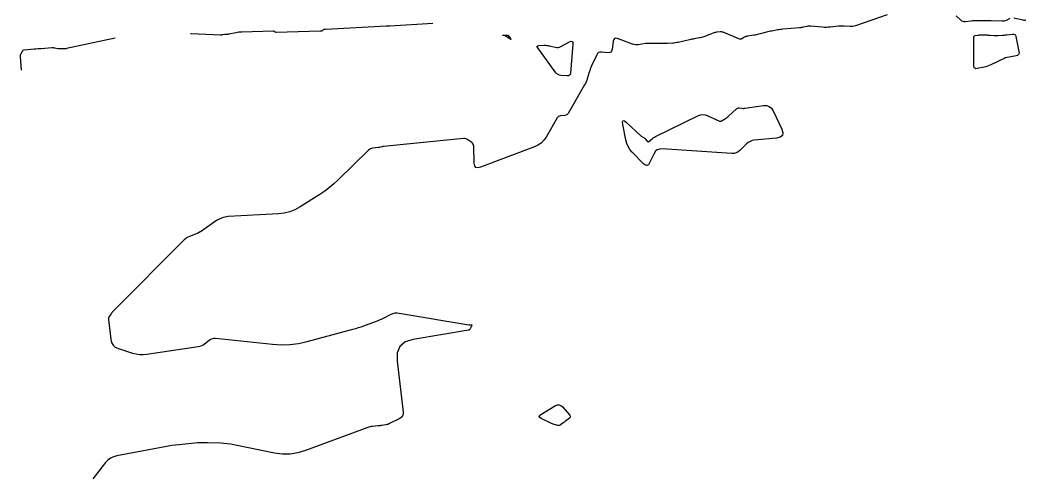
# Model space of a CAD drawing. Extents: x 1768942 to 1774819, y 723037 to 732099.
# Drawn here: x 1768943.4 to 1769224.4, y 731674 to 731802.3 of the extents above; entities that cross this region are included whole.
import ezdxf

# ---------------------------------------------------------------- set-up
doc = ezdxf.new("R2010")
doc.units = 0
doc.layers.add('R_Contours', color=7, linetype='Continuous')

msp = doc.modelspace()

# ---------------------------------------------------------------- linework, layer by layer
at = {"layer": 'R_Contours'}
for points in [[(1769185.68, 731803.74), (1769176.86, 731800.66), (1769176.48, 731800.54), (1769176.09, 731800.47), (1769175.69, 731800.44), (1769175.29, 731800.45), (1769173.67, 731800.57), (1769173.26, 731800.59), (1769172.86, 731800.59), (1769172.45, 731800.57), (1769172.05, 731800.54), (1769169.73, 731800.29), (1769169.21, 731800.24), (1769168.69, 731800.23), (1769168.16, 731800.23), (1769167.64, 731800.27), (1769164.24, 731800.57), (1769163.98, 731800.59), (1769163.72, 731800.58), (1769163.47, 731800.55), (1769163.21, 731800.5), (1769162.19, 731800.26), (1769161.93, 731800.2), (1769161.68, 731800.15), (1769161.42, 731800.12), (1769161.16, 731800.09), (1769156.53, 731799.7), (1769156.14, 731799.66), (1769155.76, 731799.62), (1769155.37, 731799.56), (1769154.99, 731799.49), (1769153.46, 731799.21), (1769153.07, 731799.13), (1769152.69, 731799.05), (1769152.31, 731798.96), (1769151.94, 731798.86), (1769149.83, 731798.3), (1769149.47, 731798.21), (1769149.11, 731798.13), (1769148.75, 731798.06), (1769148.39, 731798), (1769146.63, 731797.74), (1769146.41, 731797.7), (1769146.21, 731797.64), (1769146, 731797.56), (1769145.81, 731797.47), (1769145.03, 731797.05), (1769144.84, 731796.97), (1769144.64, 731796.94), (1769144.44, 731796.95), (1769144.24, 731797.01), (1769139.87, 731798.84), (1769139.65, 731798.92), (1769139.42, 731798.97), (1769139.19, 731798.98), (1769138.96, 731798.97), (1769138.01, 731798.85), (1769137.78, 731798.81), (1769137.55, 731798.76), (1769137.32, 731798.7), (1769137.09, 731798.62), (1769134.41, 731797.62), (1769134.09, 731797.51), (1769133.76, 731797.42), (1769133.43, 731797.33), (1769133.1, 731797.27), (1769131.76, 731797.02), (1769131.42, 731796.96), (1769131.09, 731796.9), (1769130.76, 731796.83), (1769130.43, 731796.75), (1769127.29, 731796.03), (1769126.92, 731795.95), (1769126.55, 731795.89), (1769126.17, 731795.85), (1769125.8, 731795.82), (1769124.29, 731795.73), (1769123.91, 731795.71), (1769123.54, 731795.7), (1769123.16, 731795.7), (1769122.78, 731795.7), (1769120.62, 731795.72), (1769120.42, 731795.72), (1769120.22, 731795.73), (1769120.01, 731795.73), (1769119.81, 731795.73), (1769118.99, 731795.74), (1769118.78, 731795.74), (1769118.58, 731795.73), (1769118.38, 731795.71), (1769118.18, 731795.69), (1769116.13, 731795.39), (1769115.72, 731795.35), (1769115.32, 731795.37), (1769114.93, 731795.44), (1769114.53, 731795.55), (1769110.34, 731797.07), (1769109.87, 731797.17), (1769109.52, 731797.08), (1769109.27, 731796.81), (1769109.14, 731796.35), (1769108.79, 731794), (1769108.67, 731793.6), (1769108.45, 731793.32), (1769108.13, 731793.17), (1769107.71, 731793.15), (1769105.83, 731793.32), (1769105.39, 731793.31), (1769105.03, 731793.17), (1769104.73, 731792.92), (1769104.5, 731792.55), (1769103.09, 731789.43), (1769102.9, 731789), (1769102.72, 731788.56), (1769102.57, 731788.12), (1769102.42, 731787.67), (1769101.87, 731785.87), (1769101.72, 731785.42), (1769101.54, 731784.99), (1769101.34, 731784.57), (1769101.12, 731784.15), (1769096.49, 731776.19), (1769096.32, 731775.96), (1769096.11, 731775.78), (1769095.87, 731775.67), (1769095.59, 731775.61), (1769094.39, 731775.49), (1769094.11, 731775.43), (1769093.87, 731775.32), (1769093.66, 731775.14), (1769093.49, 731774.91), (1769090.36, 731769.57), (1769089.72, 731768.66), (1769088.96, 731767.9), (1769088.09, 731767.29), (1769087.09, 731766.81), (1769072.01, 731761.13), (1769071.27, 731760.96), (1769070.74, 731761.1), (1769070.41, 731761.54), (1769070.28, 731762.29), (1769070.16, 731766.98), (1769070.11, 731767.29), (1769070.01, 731767.58), (1769069.83, 731767.83), (1769069.59, 731768.04), (1769068.51, 731768.83), (1769068.23, 731768.99), (1769067.94, 731769.11), (1769067.63, 731769.16), (1769067.3, 731769.15), (1769044.88, 731766.91), (1769044.79, 731766.9), (1769044.7, 731766.89), (1769044.6, 731766.88), (1769044.51, 731766.86), (1769044.03, 731766.78), (1769043.99, 731766.77), (1769043.95, 731766.76), (1769043.91, 731766.75), (1769043.87, 731766.74), (1769043.72, 731766.68), (1769043.68, 731766.66), (1769043.64, 731766.65), (1769043.6, 731766.64), (1769043.56, 731766.64), (1769041.83, 731766.42), (1769041.53, 731766.36), (1769041.26, 731766.26), (1769041.01, 731766.11), (1769040.78, 731765.92), (1769032.25, 731757.61), (1769031.05, 731756.5), (1769029.8, 731755.45), (1769028.49, 731754.47), (1769027.14, 731753.56), (1769021.6, 731750.05), (1769020.18, 731749.27), (1769018.71, 731748.69), (1769017.16, 731748.3), (1769015.56, 731748.11), (1769001.5, 731747.33), (1769000.63, 731747.22), (1768999.8, 731747), (1768999.01, 731746.66), (1768998.26, 731746.21), (1768994.08, 731743.27), (1768993.98, 731743.2), (1768993.89, 731743.14), (1768993.79, 731743.09), (1768993.68, 731743.04), (1768993.27, 731742.83), (1768993.17, 731742.79), (1768993.07, 731742.74), (1768992.96, 731742.69), (1768992.86, 731742.65), (1768990.67, 731741.77), (1768990.28, 731741.59), (1768989.92, 731741.37), (1768989.58, 731741.12), (1768989.26, 731740.84), (1768969.39, 731720.91), (1768969.22, 731720.74), (1768969.07, 731720.56), (1768968.93, 731720.38), (1768968.79, 731720.18), (1768968.27, 731719.4), (1768968.16, 731719.2), (1768968.09, 731718.99), (1768968.06, 731718.77), (1768968.06, 731718.54), (1768968.7, 731713.06), (1768968.92, 731712.15), (1768969.35, 731711.42), (1768969.99, 731710.86), (1768970.84, 731710.47), (1768974.82, 731709.2), (1768975.81, 731708.95), (1768976.8, 731708.81), (1768977.81, 731708.79), (1768978.82, 731708.88), (1768993.12, 731711), (1768993.58, 731711.1), (1768994.01, 731711.25), (1768994.42, 731711.45), (1768994.81, 731711.71), (1768996.32, 731712.86), (1768996.7, 731713.11), (1768997.12, 731713.27), (1768997.55, 731713.35), (1768998.01, 731713.34), (1769013.88, 731711.65), (1769016.33, 731711.5), (1769018.77, 731711.58), (1769021.19, 731711.88), (1769023.58, 731712.42), (1769036.4, 731715.89), (1769037.16, 731716.11), (1769037.91, 731716.34), (1769038.66, 731716.58), (1769039.4, 731716.83), (1769042.72, 731718.01), (1769043.29, 731718.22), (1769043.84, 731718.45), (1769044.39, 731718.7), (1769044.93, 731718.96), (1769047.07, 731720.05), (1769047.61, 731720.27), (1769048.17, 731720.41), (1769048.74, 731720.45), (1769049.33, 731720.39), (1769068.73, 731717.07), (1769068.83, 731717.06), (1769068.92, 731717.05), (1769069.02, 731717.04), (1769069.11, 731717.05), (1769069.49, 731717.07), (1769069.57, 731717.06), (1769069.61, 731717.03), (1769069.62, 731716.98), (1769069.6, 731716.9), (1769069.41, 731716.5), (1769069.37, 731716.41), (1769069.32, 731716.32), (1769069.27, 731716.23), (1769069.22, 731716.14), (1769069.02, 731715.79), (1769068.97, 731715.71), (1769068.9, 731715.65), (1769068.81, 731715.61), (1769068.72, 731715.58), (1769053.22, 731713), (1769051.01, 731712.3), (1769049.52, 731711.07), (1769048.76, 731709.29), (1769048.71, 731706.98), (1769050.43, 731692.73), (1769050.43, 731692.15), (1769050.27, 731691.66), (1769049.95, 731691.25), (1769049.47, 731690.92), (1769046.61, 731689.48), (1769046.36, 731689.37), (1769046.1, 731689.27), (1769045.83, 731689.2), (1769045.56, 731689.15), (1769044.46, 731688.97), (1769044.19, 731688.93), (1769043.91, 731688.9), (1769043.64, 731688.87), (1769043.36, 731688.84), (1769041.85, 731688.7), (1769041.51, 731688.66), (1769041.18, 731688.59), (1769040.85, 731688.51), (1769040.52, 731688.4), (1769023.13, 731681.95), (1769021.01, 731681.32), (1769018.87, 731680.99), (1769016.7, 731680.98), (1769014.5, 731681.27), (1769003.08, 731683.55), (1769002.17, 731683.71), (1769001.26, 731683.84), (1769000.35, 731683.93), (1768999.43, 731683.99), (1768995.74, 731684.14), (1768994.82, 731684.16), (1768993.9, 731684.15), (1768992.99, 731684.1), (1768992.07, 731684.02), (1768987.82, 731683.58), (1768986.81, 731683.47), (1768985.8, 731683.33), (1768984.79, 731683.17), (1768983.79, 731683), (1768970.37, 731680.48), (1768969.47, 731680.23), (1768968.65, 731679.84), (1768967.92, 731679.29), (1768967.27, 731678.61), (1768963.68, 731674.04)], [(1769219.98, 731802.7), (1769218.91, 731802.17), (1769218.64, 731802.06), (1769218.36, 731801.98), (1769218.08, 731801.93), (1769217.79, 731801.93), (1769214.76, 731802.02), (1769214.27, 731802.03), (1769213.78, 731802.04), (1769213.3, 731802.05), (1769212.81, 731802.05), (1769210.67, 731802.06), (1769210.28, 731802.06), (1769209.9, 731802.04), (1769209.51, 731802.01), (1769209.13, 731801.97), (1769207.59, 731801.78), (1769207.22, 731801.78), (1769206.87, 731801.85), (1769206.55, 731801.99), (1769206.25, 731802.22), (1769204.92, 731803.47)], [(1769224.43, 731802.27), (1769224.25, 731802.2), (1769224.07, 731802.17), (1769223.89, 731802.17), (1769223.7, 731802.2), (1769221.09, 731802.83)], [(1769058.74, 731801.28), (1769046.69, 731800.6), (1769046.66, 731800.6), (1769046.64, 731800.6), (1769046.62, 731800.6), (1769046.59, 731800.6), (1769046.5, 731800.6), (1769046.47, 731800.6), (1769046.45, 731800.6), (1769046.43, 731800.6), (1769046.4, 731800.59), (1769046.31, 731800.59), (1769046.29, 731800.59), (1769046.26, 731800.59), (1769046.24, 731800.59), (1769046.22, 731800.58), (1769046.09, 731800.58), (1769046.06, 731800.58), (1769046.03, 731800.58), (1769046, 731800.58), (1769045.97, 731800.58), (1769045.83, 731800.58), (1769045.8, 731800.58), (1769045.77, 731800.58), (1769045.73, 731800.58), (1769045.7, 731800.58), (1769028.83, 731799.67), (1769028.76, 731799.66), (1769028.69, 731799.66), (1769028.62, 731799.66), (1769028.55, 731799.65), (1769028.26, 731799.64), (1769028.19, 731799.63), (1769028.13, 731799.61), (1769028.07, 731799.57), (1769028.02, 731799.53), (1769027.74, 731799.21), (1769027.71, 731799.19), (1769027.67, 731799.17), (1769027.64, 731799.16), (1769027.6, 731799.16), (1769027.43, 731799.17), (1769027.39, 731799.17), (1769027.34, 731799.17), (1769027.3, 731799.17), (1769027.26, 731799.17), (1769014.94, 731798.79), (1769014.86, 731798.79), (1769014.78, 731798.81), (1769014.71, 731798.84), (1769014.64, 731798.88), (1769014.36, 731799.08), (1769014.29, 731799.12), (1769014.22, 731799.15), (1769014.14, 731799.17), (1769014.06, 731799.18), (1769005.3, 731798.91), (1769004.92, 731798.89), (1769004.54, 731798.85), (1769004.16, 731798.8), (1769003.78, 731798.73), (1769001.63, 731798.29), (1769001.58, 731798.28), (1769001.53, 731798.28), (1769001.48, 731798.27), (1769001.44, 731798.27), (1769001.24, 731798.27), (1769001.2, 731798.27), (1769001.15, 731798.27), (1769001.1, 731798.26), (1769001.05, 731798.26), (1769000.81, 731798.25), (1769000.75, 731798.24), (1769000.7, 731798.24), (1769000.64, 731798.23), (1769000.58, 731798.22), (1768999.92, 731798.12), (1768999.79, 731798.1), (1768999.66, 731798.09), (1768999.53, 731798.09), (1768999.4, 731798.09), (1768991.19, 731798.41), (1768991.17, 731798.41), (1768991.16, 731798.42), (1768991.14, 731798.43), (1768991.13, 731798.45), (1768991.07, 731798.55)], [(1768969.93, 731797.24), (1768956.38, 731794.29), (1768956.18, 731794.25), (1768955.97, 731794.22), (1768955.77, 731794.2), (1768955.56, 731794.2), (1768954.74, 731794.2), (1768954.53, 731794.2), (1768954.32, 731794.21), (1768954.12, 731794.24), (1768953.92, 731794.27), (1768953.09, 731794.41), (1768952.88, 731794.44), (1768952.67, 731794.46), (1768952.47, 731794.46), (1768952.26, 731794.46), (1768949.38, 731794.27), (1768948.85, 731794.23), (1768948.32, 731794.19), (1768947.8, 731794.15), (1768947.27, 731794.11), (1768944.5, 731793.86), (1768944.32, 731793.83), (1768944.16, 731793.75), (1768944.03, 731793.64), (1768943.92, 731793.5), (1768943.54, 731792.83), (1768943.46, 731792.66), (1768943.41, 731792.49), (1768943.38, 731792.31), (1768943.39, 731792.12), (1768943.72, 731788.3)]]:
    msp.add_lwpolyline(points, dxfattribs=at)
for points in [[(1769079.18, 731798.09), (1769079.22, 731798.09), (1769079.27, 731798.09), (1769079.31, 731798.09), (1769079.49, 731798.08), (1769079.54, 731798.07), (1769079.58, 731798.06), (1769079.61, 731798.04), (1769079.64, 731798.01), (1769080.44, 731797.07), (1769080.54, 731796.93), (1769080.56, 731796.87), (1769080.5, 731796.88), (1769080.35, 731796.96), (1769079.13, 731797.72), (1769079.03, 731797.78), (1769078.93, 731797.83), (1769078.82, 731797.86), (1769078.71, 731797.89), (1769078.25, 731797.99), (1769078.17, 731798.01), (1769078.14, 731798.03), (1769078.17, 731798.04), (1769078.26, 731798.05), (1769079.13, 731798.09)], [(1769218.18, 731798.05), (1769218.48, 731798.08), (1769218.77, 731798.1), (1769219.07, 731798.14), (1769220.72, 731798.33), (1769221.05, 731798.33), (1769221.31, 731798.22), (1769221.5, 731798), (1769221.61, 731797.69), (1769222.49, 731793.44), (1769222.52, 731792.99), (1769222.39, 731792.64), (1769222.12, 731792.4), (1769221.7, 731792.25), (1769218.78, 731791.7), (1769218.74, 731791.69), (1769218.7, 731791.68), (1769218.66, 731791.67), (1769218.62, 731791.66), (1769218.47, 731791.61), (1769218.43, 731791.6), (1769218.39, 731791.59), (1769218.35, 731791.57), (1769218.32, 731791.56), (1769214.61, 731789.73), (1769214.17, 731789.53), (1769213.71, 731789.36), (1769213.25, 731789.21), (1769212.78, 731789.1), (1769210.86, 731788.69), (1769210.44, 731788.66), (1769210.14, 731788.78), (1769209.96, 731789.04), (1769209.9, 731789.46), (1769209.87, 731797.43), (1769209.9, 731797.63), (1769209.98, 731797.78), (1769210.11, 731797.88), (1769210.3, 731797.94), (1769211.17, 731798.09), (1769211.39, 731798.12), (1769211.61, 731798.14), (1769211.83, 731798.15), (1769212.05, 731798.15), (1769213.33, 731798.11), (1769213.6, 731798.1), (1769213.88, 731798.08), (1769214.16, 731798.07), (1769214.43, 731798.05), (1769215.54, 731797.99), (1769215.82, 731797.97), (1769216.1, 731797.97), (1769216.37, 731797.97), (1769216.65, 731797.98), (1769217.88, 731798.04)], [(1769093.37, 731794.62), (1769093.76, 731794.63), (1769094.14, 731794.72), (1769094.51, 731794.88), (1769096.88, 731796.17), (1769097.32, 731796.34), (1769097.63, 731796.29), (1769097.79, 731796.03), (1769097.81, 731795.56), (1769097.14, 731787.47), (1769097.05, 731787.09), (1769096.87, 731786.84), (1769096.59, 731786.7), (1769096.21, 731786.67), (1769094.49, 731786.79), (1769094.08, 731786.86), (1769093.71, 731787.01), (1769093.39, 731787.24), (1769093.12, 731787.55), (1769088.02, 731794.48), (1769087.87, 731794.74), (1769087.87, 731794.94), (1769088.02, 731795.06), (1769088.32, 731795.12), (1769089.8, 731795.21), (1769090.17, 731795.22), (1769090.53, 731795.2), (1769090.9, 731795.15), (1769091.26, 731795.08), (1769092.97, 731794.68)], [(1769144, 731765.41), (1769143.47, 731765.14), (1769142.89, 731765), (1769142.27, 731764.98), (1769122.71, 731766.25), (1769122.02, 731766.21), (1769121.44, 731765.99), (1769120.96, 731765.59), (1769120.59, 731765.02), (1769119.3, 731762.36), (1769118.95, 731761.85), (1769118.55, 731761.63), (1769118.11, 731761.71), (1769117.62, 731762.09), (1769114.42, 731765.35), (1769113.78, 731766.1), (1769113.27, 731766.92), (1769112.89, 731767.81), (1769112.63, 731768.76), (1769111.8, 731773.1), (1769111.73, 731773.84), (1769111.87, 731774.18), (1769112.24, 731774.13), (1769112.83, 731773.67), (1769116.82, 731769.95), (1769116.92, 731769.86), (1769117.02, 731769.79), (1769117.12, 731769.72), (1769117.23, 731769.66), (1769117.69, 731769.44), (1769117.79, 731769.37), (1769117.89, 731769.3), (1769117.98, 731769.22), (1769118.06, 731769.12), (1769118.58, 731768.38), (1769118.61, 731768.35), (1769118.64, 731768.33), (1769118.68, 731768.31), (1769118.72, 731768.29), (1769118.88, 731768.26), (1769118.93, 731768.25), (1769118.96, 731768.26), (1769119, 731768.27), (1769119.04, 731768.29), (1769120.1, 731769.16), (1769120.29, 731769.31), (1769120.49, 731769.45), (1769120.7, 731769.57), (1769120.92, 731769.69), (1769132.94, 731775.57), (1769133.55, 731775.79), (1769134.16, 731775.87), (1769134.77, 731775.81), (1769135.39, 731775.59), (1769138.59, 731774.1), (1769138.83, 731774.02), (1769139.07, 731774), (1769139.31, 731774.05), (1769139.54, 731774.16), (1769140.47, 731774.74), (1769140.7, 731774.88), (1769140.91, 731775.04), (1769141.13, 731775.21), (1769141.33, 731775.39), (1769143.59, 731777.47), (1769143.75, 731777.59), (1769143.92, 731777.67), (1769144.1, 731777.71), (1769144.29, 731777.7), (1769145.1, 731777.61), (1769145.3, 731777.59), (1769145.51, 731777.59), (1769145.71, 731777.6), (1769145.91, 731777.62), (1769151.11, 731778.35), (1769151.97, 731778.36), (1769152.71, 731778.12), (1769153.31, 731777.64), (1769153.78, 731776.91), (1769156.21, 731771.77), (1769156.53, 731770.75), (1769156.39, 731770), (1769155.81, 731769.5), (1769154.78, 731769.26), (1769148.55, 731768.68), (1769147.92, 731768.57), (1769147.35, 731768.36), (1769146.82, 731768.05), (1769146.33, 731767.64), (1769144.49, 731765.81)], [(1769097.1, 731691.59), (1769097.14, 731691.39), (1769097.06, 731691.19), (1769096.88, 731691), (1769095.81, 731690.19), (1769095.64, 731690.06), (1769095.47, 731689.93), (1769095.29, 731689.8), (1769095.12, 731689.67), (1769094.43, 731689.14), (1769094.25, 731689.03), (1769094.06, 731688.97), (1769093.87, 731688.95), (1769093.66, 731688.98), (1769092.6, 731689.24), (1769092.36, 731689.31), (1769092.12, 731689.39), (1769091.89, 731689.48), (1769091.66, 731689.58), (1769088.97, 731690.89), (1769088.58, 731691.15), (1769088.44, 731691.43), (1769088.55, 731691.71), (1769088.92, 731692.01), (1769093.02, 731694.51), (1769093.54, 731694.74), (1769094.02, 731694.77), (1769094.48, 731694.59), (1769094.9, 731694.22), (1769096.96, 731691.81)]]:
    msp.add_lwpolyline(points, close=True, dxfattribs=at)

doc.saveas('drawing.dxf')
